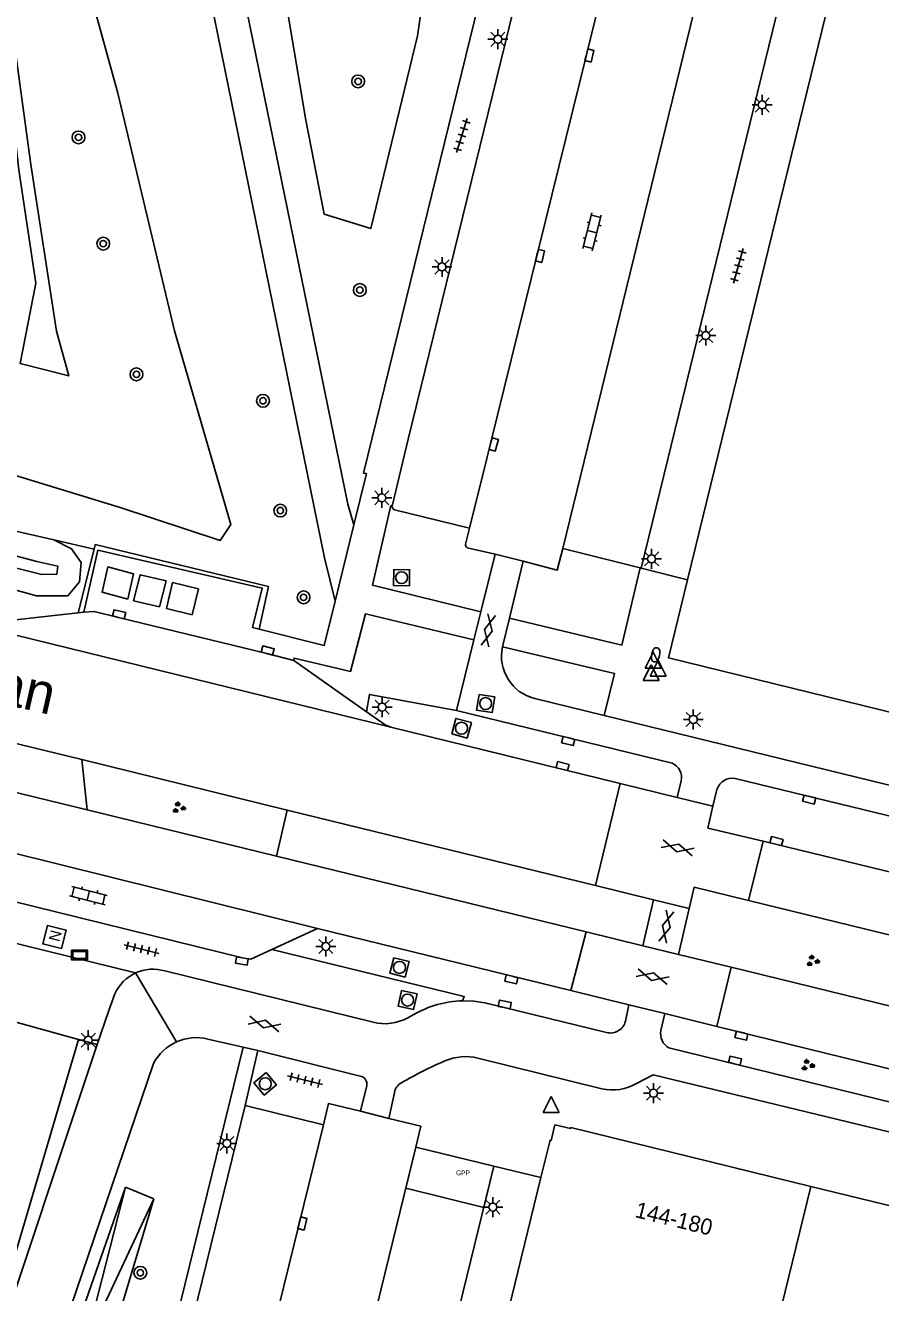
# Model space of a CAD drawing. Extents: x 125000 to 129004, y 397500 to 399008.
# Drawn here: x 126158.9 to 126212.5, y 398378.8 to 398458.2 of the extents above; entities that cross this region are included whole.
import ezdxf

# ---------------------------------------------------------------- set-up
doc = ezdxf.new("R2010")
doc.units = 0
for name, color, linetype in [('bp-grn-parkeervak', 7, 'Continuous'), ('gg-anno-huisnummerreeks BGT', 7, 'Continuous'), ('gg-anno-openbare ruimte label', 7, 'Continuous'), ('gg-bbg-hoofdgebouw', 7, 'Continuous'), ('gg-bbg-tussenscheiding', 7, 'Continuous'), ('gg-knt-BGT kruinlijn', 7, 'Continuous'), ('gg-knt-bovenkant onderkant talud', 7, 'Continuous'), ('gg-knt-verharding', 7, 'Continuous'), ('gg-knt-verharding nz', 7, 'Continuous'), ('gg-kwrk-afval apart plaats', 7, 'Continuous'), ('gt-grn-groengrens', 7, 'Continuous'), ('gt-grn-groengrens NZ', 7, 'Continuous'), ('gt-grn-weggrens', 7, 'Continuous'), ('gt-symb-boom', 7, 'Continuous'), ('gt-symb-brandkraan', 7, 'Continuous'), ('gt-symb-gesloten verharding', 7, 'Continuous'), ('gt-symb-groenvak', 7, 'Continuous'), ('gt-symb-informatiebord', 7, 'Continuous'), ('gt-symb-klinker verharding', 7, 'Continuous'), ('gt-symb-kolk', 7, 'Continuous'), ('gt-symb-lichtmast', 7, 'Continuous'), ('gt-symb-nortonput', 7, 'Continuous'), ('gt-symb-rioolschacht', 7, 'Continuous'), ('gt-symb-tegel verharding', 7, 'Continuous'), ('gt-symb-waterafsluiter', 7, 'Continuous'), ('kenmerkpunt gehandicapten parkeerplaats', 7, 'Continuous')]:
    doc.layers.add(name, color=color, linetype=linetype)

# ---------------------------------------------------------------- blocks, each defined once
blk = doc.blocks.new('gt0-KOLK')
at = {"layer": 'gt-symb-kolk'}
blk.add_lwpolyline([(0, 0), (0.375, 0), (0.375, 0.4), (-0.375, 0.4), (-0.375, 0), (0, 0)], dxfattribs=at)
blk = doc.blocks.new('gt0-GRVAK')
at = {"layer": 'gt-symb-groenvak'}
for p, q in [((-0.11, 0.189), (-0.228, 0.24)), ((-0.182, 0.153), (0.088, 0.153)), ((-0.091, 0.211), (-0.156, 0.322)), ((-0.047, 0.214), (-0.047, 0.393)), ((-0.004, 0.211), (0.061, 0.322)), ((0.015, 0.189), (0.133, 0.24)), ((0.262, -0.052), (0.197, 0.059)), ((0.305, -0.049), (0.305, 0.13)), ((0.349, -0.052), (0.414, 0.059)), ((-0.245, -0.228), (-0.363, -0.177)), ((-0.318, -0.264), (-0.047, -0.264)), ((-0.226, -0.206), (-0.291, -0.095)), ((-0.183, -0.203), (-0.183, -0.024)), ((-0.139, -0.206), (-0.074, -0.095)), ((-0.12, -0.228), (-0.002, -0.177)), ((0.243, -0.074), (0.125, -0.023)), ((0.17, -0.11), (0.441, -0.11)), ((0.368, -0.074), (0.486, -0.023))]:
    blk.add_line(p, q, dxfattribs=at)
blk = doc.blocks.new('gt0-GESVH1')
at = {"layer": 'gt-symb-gesloten verharding'}
for p, q in [((-0.992, -0.261), (0.008, 0.239)), ((0.008, -0.261), (-0.992, 0.239)), ((0.008, 0.239), (1.008, -0.261)), ((1.008, 0.239), (0.008, -0.261))]:
    blk.add_line(p, q, dxfattribs=at)
blk = doc.blocks.new('gt0-LMAST')
at = {"layer": 'gt-symb-lichtmast'}
for p, q in [((-0.182, 0.173), (-0.447, 0.438)), ((-0.005, 0.246), (-0.005, 0.621)), ((0.172, 0.173), (0.437, 0.438)), ((-0.255, -0.004), (-0.63, -0.004)), ((-0.182, -0.181), (-0.447, -0.446)), ((-0.005, -0.254), (-0.005, -0.629)), ((0.437, -0.446), (0.172, -0.181)), ((0.245, -0.004), (0.62, -0.004))]:
    blk.add_line(p, q, dxfattribs=at)
blk.add_circle((-0.005, -0.004), 0.25, dxfattribs=at)
blk = doc.blocks.new('gt0-WAFSL')
at = {"layer": 'gt-symb-waterafsluiter'}
for p, q in [((-0.5, -0.333), (0, 0.667)), ((0, 0.667), (0.5, -0.333)), ((0.5, -0.333), (-0.5, -0.333))]:
    blk.add_line(p, q, dxfattribs=at)
blk = doc.blocks.new('gt0-BR')
at = {"layer": 'gt-symb-brandkraan'}
for centre, radius, start, end in [((-0.244, 0), 0.206, 107.56694, 252.43307), ((0.599, -2.664), 3, 106.89205, 107.56694), ((0, -0.691), 0.938, 73.10799, 106.89205), ((-0.599, -2.664), 3, 72.43309, 73.10799), ((0.244, 0), 0.206, 287.56695, 72.43309), ((0.599, 2.664), 3, 252.43307, 253.10797), ((0, 0.691), 0.938, 253.10797, 286.89206), ((-0.599, 2.664), 3, 286.89206, 287.56695)]:
    blk.add_arc(centre, radius, start, end, dxfattribs=at)
blk = doc.blocks.new('gt0-RS')
at = {"layer": 'gt-symb-rioolschacht'}
blk.add_lwpolyline([(-0.5, -0.5), (0.5, -0.5), (0.5, 0.5), (-0.5, 0.5)], close=True, dxfattribs=at)
blk.add_circle((0, 0), 0.375, dxfattribs=at)
blk = doc.blocks.new('gt0-TEG1')
at = {"layer": 'gt-symb-tegel verharding'}
for p, q in [((-1.125, 0), (1.125, 0)), ((-0.9, -0.25), (-0.9, 0.25)), ((-0.45, -0.25), (-0.45, 0.25)), ((0, -0.25), (0, 0.25)), ((0.45, -0.25), (0.45, 0.25)), ((0.9, -0.25), (0.9, 0.25))]:
    blk.add_line(p, q, dxfattribs=at)
blk = doc.blocks.new('gt0-KL1')
at = {"layer": 'gt-symb-klinker verharding'}
for p, q in [((-1.15, 0.3), (1.15, 0.3)), ((-1, -0.3), (-1, 0.3)), ((-0.5, 0.3), (-0.5, 0.45)), ((0, -0.3), (0, 0.3)), ((0.5, 0.3), (0.5, 0.45)), ((1, -0.3), (1, 0.3)), ((-1.15, -0.3), (1.15, -0.3)), ((-0.5, -0.45), (-0.5, -0.3)), ((0.5, -0.45), (0.5, -0.3))]:
    blk.add_line(p, q, dxfattribs=at)
blk = doc.blocks.new('gt0-BOOM')
at = {"layer": 'gt-symb-boom'}
for radius in [0.4, 0.2]:
    blk.add_circle((0, 0), radius, dxfattribs=at)
blk = doc.blocks.new('gt0-IBORD')
at = {"layer": 'gt-symb-informatiebord'}
blk.add_lwpolyline([(-0.5, 0.295), (-0.5, -0.295), (0.5, -0.295), (0.5, 0.295), (-0.5, 0.295)], dxfattribs=at)
blk.add_lwpolyline([(-0.417, -0.212), (0.417, -0.212), (0.417, 0.212), (-0.417, 0.212)], close=True, dxfattribs=at)
blk = doc.blocks.new('gt0-NPUT')
at = {"layer": 'gt-symb-nortonput'}
blk.add_lwpolyline([(-0.566, -0.608), (-0.566, 0.592), (0.634, 0.592), (0.634, -0.608)], close=True, dxfattribs=at)
blk.add_text('N', height=0.7, dxfattribs=at).set_placement((-0.221, -0.381))

msp = doc.modelspace()

# ---------------------------------------------------------------- linework, layer by layer
at = {"layer": 'bp-grn-parkeervak'}
msp.add_lwpolyline([(126187.652, 398384.129), (126182.766, 398385.322), (126183.398, 398387.909), (126188.282, 398386.704), (126187.652, 398384.129)], dxfattribs=at)
at = {"layer": 'gg-bbg-hoofdgebouw'}
for p, q in [((126200.419, 398423.439), (126212.218, 398471.641)), ((126246.254, 398376.097), (126208.148, 398385.442))]:
    msp.add_line(p, q, dxfattribs=at)
for points in [[(126253.373, 398405.262), (126199.22, 398418.542), (126200.419, 398423.439)], [(126208.148, 398385.442), (126193.11, 398389.13), (126193.076, 398389.06), (126192.114, 398389.295), (126191.876, 398388.324), (126191.808, 398388.341), (126191.233, 398385.991)], [(126191.233, 398385.991), (126184.493, 398358.426), (126180.56, 398342.337), (126179.318, 398337.318)]]:
    msp.add_lwpolyline(points, dxfattribs=at)
at = {"layer": 'gg-bbg-tussenscheiding'}
msp.add_line((126208.148, 398385.442), (126206.014, 398376.717), dxfattribs=at)
at = {"layer": 'gg-knt-BGT kruinlijn'}
for points in [[(126146.172, 398427.189), (126159.968, 398423.773), (126160.915, 398423.796), (126160.963, 398424.289), (126159.654, 398424.579), (126145.539, 398428.32)], [(126166.989, 398384.655), (126163.714, 398377.674), (126158.805, 398361.725), (126152.949, 398343.104), (126145.727, 398319.001), (126145.134, 398319.105), (126152.392, 398343.198), (126158.243, 398361.974), (126163.265, 398377.789), (126165.208, 398385.399)]]:
    msp.add_lwpolyline(points, dxfattribs=at)
at = {"layer": 'gg-knt-bovenkant onderkant talud'}
for p, q in [((126146.028, 398429.306), (126160.719, 398425.933)), ((126162.257, 398394.648), (126142.928, 398399.976)), ((126165.208, 398385.399), (126166.989, 398384.655))]:
    msp.add_line(p, q, dxfattribs=at)
for points in [[(126149.209, 398451.11), (126148.551, 398438.265), (126147.733, 398434.153), (126148.595, 398433.162), (126157.508, 398430.225), (126164.872, 398427.96), (126171.131, 398425.892), (126171.804, 398426.909), (126168.283, 398439.019), (126164.734, 398453.912), (126160.493, 398469.295), (126157.27, 398480.502), (126156.198, 398485.041), (126154.886, 398485.151), (126153.223, 398483.399), (126151.513, 398476.756), (126149.209, 398451.11)], [(126159.587, 398442.018), (126158.609, 398436.98), (126161.651, 398436.201), (126160.882, 398439), (126159.276, 398449.443), (126154.688, 398482.997), (126158.524, 398449.118), (126159.587, 398442.018)], [(126160.719, 398425.933), (126161.834, 398425.38), (126162.431, 398424.525), (126162.323, 398423.313), (126161.591, 398422.434), (126159.637, 398422.43), (126145.983, 398426.215)], [(126127.378, 398277.888), (126129.77, 398290.169), (126133.838, 398310.635), (126135.897, 398319.859), (126145.418, 398345.667), (126153.994, 398368.263), (126158.396, 398381.534), (126162.257, 398394.648)], [(126166.989, 398384.655), (126162.687, 398370.319), (126158.854, 398355.519), (126155.309, 398342.125), (126149.063, 398316.129), (126141.045, 398318.176), (126154.873, 398356.566), (126160.309, 398371.349), (126165.208, 398385.399)]]:
    msp.add_lwpolyline(points, dxfattribs=at)
at = {"layer": 'gg-knt-verharding'}
for p, q in [((126182.916, 398432.246), (126181.91, 398428.053)), ((126182.06, 398427.821), (126186.754, 398426.67)), ((126178.336, 398422.097), (126179.507, 398426.872)), ((126186.754, 398426.67), (126186.505, 398425.666)), ((126186.62, 398425.443), (126188.369, 398425.046)), ((126192.6, 398425.396), (126197.448, 398424.181)), ((126162.591, 398421.405), (126163.477, 398425.294)), ((126187.471, 398421.42), (126188.369, 398425.046)), ((126188.369, 398425.046), (126190.119, 398424.594)), ((126190.119, 398424.594), (126189.262, 398421.036)), ((126197.448, 398424.181), (126197.513, 398424.165)), ((126162.591, 398421.405), (126162.251, 398421.367)), ((126187.039, 398419.673), (126187.471, 398421.42)), ((126155.469, 398420.665), (126181.84, 398414.203)), ((126189.262, 398421.036), (126188.83, 398419.242)), ((126185.941, 398415.239), (126187.039, 398419.673)), ((126175.744, 398418.372), (126180.296, 398415.174)), ((126146.087, 398416.193), (126162.469, 398412.174)), ((126190.856, 398416.005), (126195.199, 398414.944)), ((126199.455, 398411.957), (126185.941, 398415.239)), ((126145.336, 398413.295), (126162.798, 398409.027)), ((126162.469, 398412.174), (126175.344, 398409.015)), ((126194.646, 398404.28), (126196.197, 398410.683)), ((126196.197, 398410.683), (126199.778, 398409.806)), ((126200.022, 398410.837), (126199.778, 398409.806)), ((126202.257, 398410.306), (126202.012, 398409.258)), ((126257.002, 398397.899), (126203.403, 398410.998)), ((126162.798, 398409.027), (126174.66, 398406.127)), ((126175.344, 398409.015), (126194.646, 398404.28)), ((126204.239, 398403.344), (126205.148, 398407.065)), ((126174.66, 398406.127), (126194.067, 398401.383)), ((126194.646, 398404.28), (126198.285, 398403.387)), ((126198.285, 398403.387), (126197.622, 398400.514)), ((126253.871, 398391.205), (126204.239, 398403.344)), ((126200.522, 398402.839), (126199.86, 398399.969)), ((126174.381, 398400.281), (126177.244, 398401.598)), ((126177.244, 398401.598), (126193.115, 398397.704)), ((126193.115, 398397.704), (126194.067, 398401.383)), ((126197.622, 398400.514), (126194.067, 398401.383)), ((126199.86, 398399.969), (126203.159, 398399.165)), ((126167.667, 398398.94), (126180.714, 398395.725)), ((126202.247, 398395.463), (126203.159, 398399.165)), ((126203.159, 398399.165), (126252.833, 398387.06)), ((126193.115, 398397.704), (126196.75, 398396.812)), ((126196.528, 398395.786), (126196.75, 398396.812)), ((126182.895, 398396.009), (126183.274, 398396.213)), ((126195.339, 398395.079), (126188.929, 398396.643)), ((126198.755, 398395.205), (126198.992, 398396.262)), ((126202.247, 398395.463), (126198.992, 398396.262)), ((126172.579, 398394.16), (126170.373, 398394.669)), ((126173.497, 398393.948), (126172.579, 398394.16)), ((126173.497, 398393.948), (126172.713, 398390.511)), ((126179.918, 398392.348), (126173.497, 398393.948)), ((126252.848, 398380.988), (126199.254, 398394.124)), ((126195.057, 398391.553), (126187.282, 398393.477)), ((126198.269, 398392.437), (126197.225, 398391.888)), ((126198.269, 398392.437), (126252.414, 398379.316)), ((126179.929, 398390.147), (126180.321, 398391.757)), ((126182.065, 398391.307), (126181.701, 398389.692)), ((126177.604, 398389.302), (126172.713, 398390.511)), ((126181.701, 398389.692), (126179.929, 398390.147)), ((126188.282, 398386.704), (126183.398, 398387.909))]:
    msp.add_line(p, q, dxfattribs=at)
for points in [[(126196.392, 398475.768), (126191.597, 398476.967), (126180.108, 398430.123), (126180.301, 398430.083), (126179.507, 398426.872)], [(126198.143, 398473.02), (126193.221, 398474.26), (126182.916, 398432.246)], [(126197.513, 398424.165), (126208.812, 398470.37), (126203.882, 398471.583)], [(126178.336, 398422.097), (126177.673, 398424.803), (126168.606, 398469.27)], [(126179.507, 398426.872), (126179.138, 398428.175), (126170.848, 398468.668)], [(126181.91, 398428.053), (126181.838, 398428.079), (126180.672, 398423.104), (126187.471, 398421.42)], [(126190.119, 398424.594), (126192.258, 398424.042), (126192.6, 398425.396)], [(126163.477, 398425.294), (126173.779, 398422.919), (126173.168, 398420.447), (126173.58, 398420.343)], [(126189.262, 398421.036), (126196.304, 398419.341), (126197.448, 398424.181)], [(126162.591, 398421.405), (126163.249, 398421.458), (126164.766, 398421.08), (126174.063, 398418.814), (126175.744, 398418.372)], [(126173.58, 398420.343), (126177.655, 398419.317), (126178.336, 398422.097)], [(126162.251, 398421.367), (126155.846, 398420.648), (126155.654, 398420.646), (126155.469, 398420.665)], [(126187.039, 398419.673), (126180.237, 398421.302), (126179.31, 398417.694), (126175.773, 398418.531), (126175.744, 398418.372)], [(126195.199, 398414.944), (126195.844, 398417.561), (126188.83, 398419.242)], [(126180.296, 398415.174), (126181.467, 398414.352), (126181.84, 398414.203)], [(126195.199, 398414.944), (126273.369, 398395.839), (126278.286, 398394.608)], [(126181.84, 398414.203), (126192.543, 398411.572), (126196.197, 398410.683)], [(126177.244, 398401.598), (126144.859, 398409.642), (126144.807, 398409.393)], [(126205.148, 398407.065), (126201.691, 398407.885), (126202.012, 398409.258)], [(126205.148, 398407.065), (126220.958, 398403.219), (126234.943, 398399.762), (126249.97, 398396.116), (126254.805, 398394.923)], [(126204.239, 398403.344), (126200.831, 398404.177), (126200.522, 398402.839)], [(126156.575, 398403.69), (126156.069, 398401.217), (126165.845, 398398.811)], [(126174.381, 398400.281), (126173.061, 398399.672), (126172.532, 398399.761), (126156.575, 398403.69)], [(126186.324, 398397.067), (126186.425, 398397.335), (126174.381, 398400.281)], [(126163.443, 398394.321), (126164.16, 398396.462), (126164.533, 398397.493)], [(126188.929, 398396.643), (126187.728, 398396.949), (126187.029, 398397.046), (126186.324, 398397.067)], [(126202.247, 398395.463), (126232.97, 398387.914), (126247.533, 398384.384), (126251.868, 398383.316)], [(126137.871, 398323.379), (126139.881, 398328.74), (126146.24, 398345.31), (126151.579, 398359.715), (126156.582, 398373.829), (126163.443, 398394.321)], [(126166.964, 398393.142), (126161.762, 398377.831), (126156.501, 398362.811), (126149.577, 398344.075), (126144.431, 398330.505), (126141.247, 398322.275), (126140.327, 398319.279)], [(126172.713, 398390.511), (126161.371, 398344.29), (126164.198, 398343.624)], [(126179.929, 398390.147), (126177.929, 398390.635), (126177.604, 398389.302)], [(126181.701, 398389.692), (126183.701, 398389.207), (126183.398, 398387.909)], [(126172.119, 398341.707), (126176.996, 398340.555), (126188.282, 398386.704)]]:
    msp.add_lwpolyline(points, dxfattribs=at)
for centre, radius, start, end in [((126182.147, 398428.042), 0.237, 177.2452, 248.52432), ((126186.704, 398425.627), 0.202, 168.95703, 245.60284), ((126191.465, 398418.639), 2.703, 167.10564, 256.97829), ((126199.029, 398411.038), 1.013, 348.57991, 65.12172), ((126203.238, 398409.976), 1.035, 80.8279, 161.42257), ((126166.934, 398396.415), 2.632, 114.44296, 155.81847), ((126166.93, 398396.417), 2.628, 73.71387, 114.38584), ((126186.495, 398390.583), 6.487, 91.51092, 119.77357), ((126181.453, 398398.566), 2.935, 255.41756, 299.42055), ((126195.585, 398396.019), 0.971, 255.33635, 346.13655), ((126169.644, 398391.727), 3.031, 114.13408, 152.17334), ((126169.644, 398391.727), 3.031, 76.09008, 114.13076), ((126199.719, 398394.994), 0.987, 167.68655, 241.87045), ((126194.373, 398371.728), 23.431, 113.00321, 120.44698), ((126186.518, 398390.328), 3.241, 76.35763, 113.66087), ((126179.828, 398391.854), 0.502, 348.88235, 79.69742), ((126182.859, 398391.214), 0.8, 116.69271, 173.2861), ((126195.715, 398394.478), 2.998, 257.32649, 300.24129)]:
    msp.add_arc(centre, radius, start, end, dxfattribs=at)
at = {"layer": 'gg-knt-verharding nz'}
for p, q in [((126203.882, 398471.583), (126192.6, 398425.396)), ((126187.835, 398431.042), (126186.754, 398426.67)), ((126172.119, 398341.707), (126183.398, 398387.909))]:
    msp.add_line(p, q, dxfattribs=at)
for points in [[(126198.143, 398473.02), (126196.943, 398468.017), (126194.079, 398456.319), (126188.084, 398431.965), (126187.835, 398431.042)], [(126177.604, 398389.302), (126171.117, 398362.888), (126167.841, 398349.42), (126166.334, 398343.102)]]:
    msp.add_lwpolyline(points, dxfattribs=at)
at = {"layer": 'gg-kwrk-afval apart plaats'}
for points in [[(126165.35, 398422.223), (126165.714, 398423.816), (126164.11, 398424.245), (126163.746, 398422.652), (126165.35, 398422.223)], [(126167.336, 398421.745), (126167.751, 398423.375), (126166.132, 398423.753), (126165.716, 398422.124), (126167.336, 398421.745)], [(126169.387, 398421.246), (126169.78, 398422.864), (126168.161, 398423.256), (126167.768, 398421.638), (126169.387, 398421.246)]]:
    msp.add_lwpolyline(points, dxfattribs=at)
at = {"layer": 'gt-grn-groengrens'}
for p, q in [((126163.24, 398425.349), (126162.251, 398421.367)), ((126162.798, 398409.027), (126162.469, 398412.174)), ((126175.344, 398409.015), (126174.66, 398406.127)), ((126160.212, 398343.765), (126172.579, 398394.16))]:
    msp.add_line(p, q, dxfattribs=at)
for points in [[(126173.862, 398470.08), (126175.75, 398461.864), (126175.014, 398461.065), (126176.496, 398452.224), (126177.651, 398446.337), (126180.576, 398445.437), (126183.506, 398457.507), (126184.346, 398463.249), (126187.189, 398474.56), (126173.862, 398470.08)], [(126173.58, 398420.343), (126174.158, 398423.009), (126163.313, 398425.641), (126163.24, 398425.349)], [(126185.941, 398415.239), (126180.503, 398416.258), (126180.296, 398415.174)]]:
    msp.add_lwpolyline(points, dxfattribs=at)
at = {"layer": 'gt-grn-groengrens NZ'}
for p, q in [((126160.719, 398425.933), (126163.24, 398425.349)), ((126162.257, 398394.648), (126163.443, 398394.321))]:
    msp.add_line(p, q, dxfattribs=at)
at = {"layer": 'gt-grn-weggrens'}
for p, q in [((126200.419, 398423.439), (126197.513, 398424.165)), ((126202.012, 398409.258), (126199.778, 398409.806)), ((126200.522, 398402.839), (126198.285, 398403.387)), ((126197.622, 398400.514), (126199.86, 398399.969)), ((126168.405, 398394.493), (126165.845, 398398.811)), ((126196.75, 398396.812), (126198.992, 398396.262)), ((126191.233, 398385.991), (126188.282, 398386.704))]:
    msp.add_line(p, q, dxfattribs=at)

# ---------------------------------------------------------------- block references
at = {"layer": 'gt-symb-boom'}
for p in [(126179.783, 398454.651), (126162.265, 398451.145), (126163.814, 398444.49), (126179.889, 398441.586), (126165.895, 398436.304), (126173.825, 398434.647), (126174.905, 398427.77), (126176.364, 398422.335), (126166.139, 398380.031)]:
    msp.add_blockref('gt0-BOOM', p, dxfattribs=at)
at = {"layer": 'gt-symb-brandkraan', "rotation": 77.40904938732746}
msp.add_blockref('gt0-BR', (126198.414, 398418.739), dxfattribs=at)
at = {"layer": 'gt-symb-gesloten verharding'}
for p, rotation in [((126187.93, 398420.26), 77.88123966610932), ((126199.799, 398406.657), -14.77272395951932), ((126199.101, 398401.722), -103.00750479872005), ((126198.224, 398398.589), -14.77272395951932), ((126173.91, 398395.624), -14.064036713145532)]:
    msp.add_blockref('gt0-GESVH1', p, dxfattribs=dict(at, rotation=rotation))
at = {"layer": 'gt-symb-groenvak'}
for p in [(126168.531, 398409.156), (126208.247, 398399.562), (126207.927, 398393.028)]:
    msp.add_blockref('gt0-GRVAK', p, dxfattribs=at)
at = {"layer": 'gt-symb-informatiebord'}
msp.add_blockref('gt0-IBORD', (126162.324, 398399.935), dxfattribs=at)
at = {"layer": 'gt-symb-klinker verharding'}
for p, rotation in [((126194.441, 398445.23), -104.18918015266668), ((126162.881, 398403.654), 166.06098564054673)]:
    msp.add_blockref('gt0-KL1', p, dxfattribs=dict(at, rotation=rotation))
at = {"layer": 'gt-symb-kolk'}
for p, rotation in [((126194.079, 398456.319), -103.82779503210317), ((126190.985, 398443.767), -103.82779503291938), ((126188.084, 398431.965), -105.13447502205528), ((126164.766, 398421.08), -13.70351910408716), ((126174.063, 398418.814), -14.71932899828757), ((126192.989, 398413.529), 166.29711003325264), ((126192.543, 398411.572), -13.678088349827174), ((126208.088, 398409.86), 166.35276166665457), ((126205.945, 398406.876), -13.355340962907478), ((126172.532, 398399.761), 170.4899147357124), ((126189.429, 398398.603), 166.22785456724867), ((126188.929, 398396.643), -10.950434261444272), ((126203.84, 398395.073), 166.17220496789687), ((126203.348, 398393.125), -13.702889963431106), ((126176.094, 398383.164), -103.82779503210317)]:
    msp.add_blockref('gt0-KOLK', p, dxfattribs=dict(at, rotation=rotation))
at = {"layer": 'gt-symb-lichtmast'}
for p in [(126188.544, 398457.293), (126205.099, 398453.18), (126185.041, 398443.032), (126201.564, 398438.737), (126181.27, 398428.573), (126198.172, 398424.747), (126181.29, 398415.463), (126200.785, 398414.691), (126177.764, 398400.476), (126162.884, 398394.6), (126198.289, 398391.281), (126171.567, 398388.138), (126188.227, 398384.149)]:
    msp.add_blockref('gt0-LMAST', p, dxfattribs=at)
at = {"layer": 'gt-symb-nortonput', "rotation": 75.64421500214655}
msp.add_blockref('gt0-NPUT', (126160.743, 398401.031), dxfattribs=at)
at = {"layer": 'gt-symb-rioolschacht'}
for p, rotation in [((126182.508, 398423.569), -0.25016308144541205), ((126187.771, 398415.686), -98.91603673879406), ((126186.258, 398414.14), -15.551724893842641), ((126182.374, 398399.155), -104.1196029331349), ((126182.876, 398397.115), -102.35482691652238), ((126173.962, 398391.868), -140.3558250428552)]:
    msp.add_blockref('gt0-RS', p, dxfattribs=dict(at, rotation=rotation))
at = {"layer": 'gt-symb-tegel verharding'}
for p, rotation in [((126186.282, 398451.262), 72.36228444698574), ((126203.599, 398443.097), 74.03098346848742), ((126166.215, 398400.309), 166.1165819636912), ((126176.452, 398392.103), 165.99155651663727)]:
    msp.add_blockref('gt0-TEG1', p, dxfattribs=dict(at, rotation=rotation))
at = {"layer": 'gt-symb-waterafsluiter'}
for p in [(126198.271, 398418.239), (126198.569, 398417.734), (126198.13, 398417.451), (126191.871, 398390.403)]:
    msp.add_blockref('gt0-WAFSL', p, dxfattribs=at)

# ---------------------------------------------------------------- texts
at = {"layer": 'gg-anno-huisnummerreeks BGT'}
msp.add_text('144-180', height=1, rotation=346.2, dxfattribs=at).set_placement((126197.068, 398383.526))
at = {"layer": 'gg-anno-openbare ruimte label'}
msp.add_text('Koolhovenlaan', height=2.5, rotation=347.1, dxfattribs=at).set_placement((126138.931, 398419.914))
at = {"layer": 'kenmerkpunt gehandicapten parkeerplaats'}
msp.add_text('GPP', height=0.3, dxfattribs=at).set_placement((126185.916, 398386.14))

doc.saveas('drawing.dxf')
